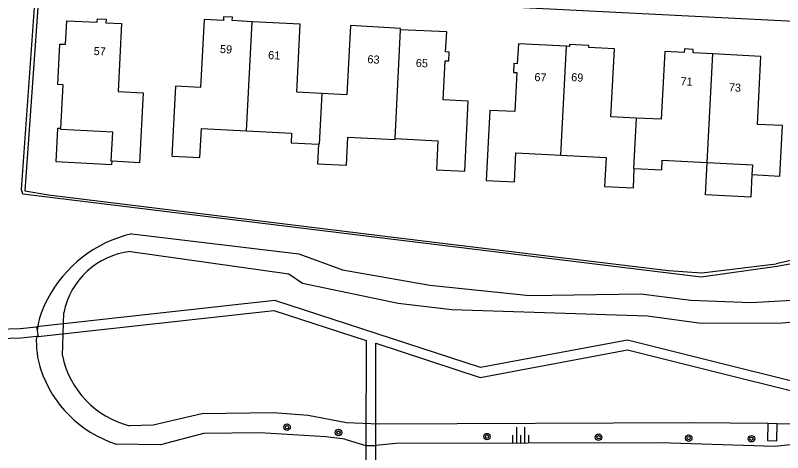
# Model space of a CAD drawing. Extents: x 125000 to 129004, y 397500 to 399008.
# Drawn here: x 127271.8 to 127366.6, y 397907.9 to 397961.9 of the extents above; entities that cross this region are included whole.
import ezdxf

# ---------------------------------------------------------------- set-up
doc = ezdxf.new("R2010")
doc.units = 0
for name, color, linetype in [('gg-afsc-faunaraster', 7, 'Continuous'), ('gg-anno-huisnummerreeks BGT', 7, 'Continuous'), ('gg-bbg-gedigitaliseerde bebouwing', 7, 'Continuous'), ('gg-bbg-hoofdgebouw', 7, 'Continuous'), ('gg-bbg-luifel en loopbrug', 7, 'Continuous'), ('gg-bbg-tussenscheiding', 7, 'Continuous'), ('gg-knt-verharding', 7, 'Continuous'), ('gg-kntw-bovenkant insteek waterloop', 7, 'Continuous'), ('gg-kntw-waterlijn', 7, 'Continuous'), ('gg-kwrk-kunstwerk niveau 01', 7, 'Continuous'), ('gg-kwrk-uitstroombak niveau min 01', 7, 'Continuous'), ('gt-grn-groengrens', 7, 'Continuous'), ('gt-symb-boom', 7, 'Continuous'), ('gt-symb-talud symbool', 7, 'Continuous')]:
    doc.layers.add(name, color=color, linetype=linetype)

# ---------------------------------------------------------------- blocks, each defined once
blk = doc.blocks.new('gt0-BOOM')
at = {"layer": 'gt-symb-boom'}
for radius in [0.4, 0.2]:
    blk.add_circle((0, 0), radius, dxfattribs=at)
blk = doc.blocks.new('gt0-TALUD_1')
at = {"layer": 'gt-symb-talud symbool'}
for p, q in [((-1, -1), (-1, 0)), ((-0.5, -2), (-0.5, 0)), ((0, -1), (0, 0)), ((0.5, -2), (0.5, 0)), ((1, -1), (1, 0))]:
    blk.add_line(p, q, dxfattribs=at)

msp = doc.modelspace()

# ---------------------------------------------------------------- linework, layer by layer
at = {"layer": 'gg-afsc-faunaraster'}
for points in [[(127274.832, 397965.828), (127273.009, 397940.26), (127275.951, 397939.769), (127323.571, 397933.944), (127352.512, 397930.431), (127356.623, 397930.128), (127365.788, 397931.274)], [(127382.198, 397934.534), (127367.784, 397931.719), (127365.788, 397931.274)]]:
    msp.add_lwpolyline(points, dxfattribs=at)
at = {"layer": 'gg-bbg-gedigitaliseerde bebouwing'}
msp.add_lwpolyline([(127283.693, 397943.924), (127283.878, 397947.521), (127277.468, 397947.851)], dxfattribs=at)
at = {"layer": 'gg-bbg-hoofdgebouw'}
for p, q in [((127363.928, 397956.868), (127357.988, 397957.175)), ((127277.468, 397947.851), (127277.473, 397947.951)), ((127283.793, 397943.919), (127283.693, 397943.924)), ((127362.8, 397942.28), (127366.264, 397942.1))]:
    msp.add_line(p, q, dxfattribs=at)
for points in [[(127277.345, 397958.397), (127278.037, 397958.361), (127278.189, 397961.278), (127281.951, 397961.082), (127281.974, 397961.525), (127283.055, 397961.469), (127283.037, 397961.029), (127284.976, 397960.918), (127284.544, 397952.534), (127287.653, 397952.367), (127287.19, 397943.744), (127283.793, 397943.919)], [(127301.083, 397961.154), (127298.628, 397961.281), (127298.651, 397961.717), (127297.572, 397961.773), (127297.547, 397961.283), (127295.164, 397961.406), (127294.727, 397953.04), (127291.634, 397953.178), (127291.163, 397944.541), (127294.637, 397944.368), (127294.821, 397947.962), (127300.387, 397947.675)], [(127309.695, 397952.285), (127306.598, 397952.438), (127307.029, 397960.847), (127301.083, 397961.154)], [(127319.426, 397960.162), (127319.431, 397960.31), (127313.241, 397960.662), (127312.791, 397952.133), (127309.695, 397952.285)], [(127318.735, 397946.742), (127324.043, 397946.456), (127323.862, 397942.869), (127327.342, 397942.684), (127327.779, 397951.34), (127324.672, 397951.513), (127324.941, 397956.339), (127325.364, 397956.315), (127325.426, 397957.387), (127324.983, 397957.423), (127325.119, 397959.899), (127319.426, 397960.162)], [(127277.473, 397947.951), (127277.737, 397953.37), (127277.084, 397953.401), (127277.345, 397958.397)], [(127339.915, 397958.127), (127333.968, 397958.436), (127333.839, 397955.967), (127333.398, 397955.985), (127333.349, 397954.9), (127333.785, 397954.878), (127333.539, 397950.05), (127330.44, 397950.208), (127330.006, 397941.547), (127333.477, 397941.376), (127333.65, 397944.966), (127339.223, 397944.682)], [(127348.505, 397949.257), (127345.404, 397949.415), (127345.847, 397957.811), (127342.666, 397957.975), (127342.678, 397958.202), (127340.299, 397958.327), (127340.287, 397958.108), (127339.915, 397958.127)], [(127357.988, 397957.175), (127355.54, 397957.301), (127355.555, 397957.736), (127354.467, 397957.797), (127354.438, 397957.352), (127352.042, 397957.491), (127351.606, 397949.098), (127348.505, 397949.257)], [(127366.264, 397942.1), (127366.593, 397948.317), (127363.507, 397948.477), (127363.928, 397956.868)], [(127300.387, 397947.675), (127305.953, 397947.387), (127305.891, 397946.187), (127309.268, 397946.016)], [(127309.268, 397946.016), (127309.147, 397943.621), (127312.735, 397943.442), (127312.917, 397946.882), (127318.726, 397946.589), (127318.735, 397946.742)], [(127339.223, 397944.682), (127344.795, 397944.398), (127344.606, 397940.8), (127348.174, 397940.625), (127348.289, 397943.017)], [(127348.289, 397943.017), (127351.669, 397942.844), (127351.731, 397944.046), (127357.298, 397943.766)], [(127357.298, 397943.766), (127362.864, 397943.486), (127362.8, 397942.28)]]:
    msp.add_lwpolyline(points, dxfattribs=at)
at = {"layer": 'gg-bbg-luifel en loopbrug'}
for points in [[(127277.473, 397947.951), (127277.074, 397947.971), (127276.863, 397943.875), (127283.772, 397943.519), (127283.793, 397943.919)], [(127362.8, 397942.28), (127362.663, 397939.491), (127357.097, 397939.771), (127357.298, 397943.766)]]:
    msp.add_lwpolyline(points, dxfattribs=at)
at = {"layer": 'gg-bbg-tussenscheiding'}
for p, q in [((127300.387, 397947.675), (127301.083, 397961.154)), ((127318.735, 397946.742), (127319.426, 397960.162)), ((127339.223, 397944.682), (127339.915, 397958.127)), ((127357.298, 397943.766), (127357.988, 397957.175))]:
    msp.add_line(p, q, dxfattribs=at)
for points in [[(127309.695, 397952.285), (127309.37, 397946.011), (127309.268, 397946.016)], [(127348.505, 397949.257), (127348.184, 397943.022), (127348.289, 397943.017)]]:
    msp.add_lwpolyline(points, dxfattribs=at)
at = {"layer": 'gg-knt-verharding'}
for p, q in [((127275.063, 397965.944), (127369.483, 397961.136)), ((127274.655, 397922.289), (127274.459, 397922.269)), ((127315.141, 397908.816), (127315.134, 397906.799)), ((127316.361, 397906.738), (127316.355, 397908.844))]:
    msp.add_line(p, q, dxfattribs=at)
for points in [[(127274.559, 397968.044), (127262.569, 397968.866), (127256.058, 397922.995), (127255.92, 397922.782), (127272.459, 397923.262), (127274.462, 397923.496)], [(127274.459, 397922.269), (127272.587, 397922.083), (127255.115, 397921.56), (127254.411, 397920.481)]]:
    msp.add_lwpolyline(points, dxfattribs=at)
at = {"layer": 'gg-kntw-bovenkant insteek waterloop'}
for p, q in [((127312.559, 397909.595), (127315.141, 397908.816)), ((127318.832, 397909.062), (127316.355, 397908.844))]:
    msp.add_line(p, q, dxfattribs=at)
for points in [[(127286.217, 397934.956), (127306.86, 397932.477), (127312.251, 397930.52), (127323.042, 397928.635), (127335.347, 397927.363), (127349.107, 397927.554), (127355.269, 397926.752), (127362.664, 397926.494), (127367.83, 397926.769), (127375.436, 397927.768), (127381.317, 397929.263), (127384.481, 397931.014), (127385.319, 397932.311), (127387.266, 397945.471), (127387.726, 397953.049), (127388.189, 397955.426), (127389.372, 397957.489), (127390.824, 397958.802)], [(127312.559, 397909.595), (127310.2, 397909.88), (127302.023, 397910.386), (127295.083, 397910.308), (127289.775, 397908.918), (127284.287, 397909.002)], [(127370.014, 397862.324), (127370.526, 397879.812), (127370.772, 397895.432), (127370.751, 397907.862), (127370.527, 397908.765), (127369.57, 397909.116), (127365.612, 397908.694), (127351.474, 397909.159), (127318.832, 397909.062)]]:
    msp.add_lwpolyline(points, dxfattribs=at)
for centre, radius, start, end in [((127289.762, 397919.652), 15.709, 103.04168, 152.55168), ((127285.209, 397921.614), 10.77, 150.65112, 172.37183), ((127285.191, 397921.611), 10.752, 176.48924, 198.05055), ((127288.755, 397922.81), 14.512, 198.19069, 252.06812)]:
    msp.add_arc(centre, radius, start, end, dxfattribs=at)
at = {"layer": 'gg-kntw-waterlijn'}
msp.add_line((127277.656, 397919.931), (127277.818, 397925.217), dxfattribs=at)
for points in [[(127286.05, 397932.784), (127305.606, 397930.037), (127307.291, 397928.885), (127319.131, 397926.399), (127325.75, 397925.618), (127349.915, 397924.839), (127356.549, 397923.938), (127366.603, 397923.968), (127376.827, 397924.974)], [(127364.758, 397911.537), (127355.373, 397911.633), (127316.735, 397911.446), (127312.747, 397911.641), (127308.03, 397912.524), (127303.74, 397912.865), (127294.861, 397912.725), (127288.849, 397911.331), (127285.915, 397911.264)], [(127370.858, 397911.471), (127365.934, 397911.512)]]:
    msp.add_lwpolyline(points, dxfattribs=at)
for centre, radius, start, end in [((127287.152, 397923.324), 9.524, 96.64347, 168.53607), ((127288.757, 397922.241), 11.339, 191.75438, 255.48394)]:
    msp.add_arc(centre, radius, start, end, dxfattribs=at)
at = {"layer": 'gg-kwrk-kunstwerk niveau 01'}
for p, q in [((127274.462, 397923.496), (127274.534, 397923.044)), ((127274.534, 397923.044), (127274.655, 397922.289)), ((127315.141, 397908.816), (127316.355, 397908.844))]:
    msp.add_line(p, q, dxfattribs=at)
for points in [[(127394.706, 397959.782), (127389.309, 397942.923), (127393.664, 397924.273), (127392.697, 397915.74), (127379.279, 397913.903), (127347.461, 397921.844), (127329.302, 397918.466), (127303.882, 397926.712), (127274.462, 397923.496)], [(127274.655, 397922.289), (127303.78, 397925.478), (127315.162, 397921.81), (127315.141, 397908.816)], [(127316.355, 397908.844), (127316.363, 397921.445), (127329.241, 397917.229), (127347.434, 397920.621), (127379.247, 397912.693), (127379.368, 397912.709), (127377.682, 397895.239), (127372.669, 397878.052), (127374.557, 397863.23), (127374.635, 397857.341)]]:
    msp.add_lwpolyline(points, dxfattribs=at)
at = {"layer": 'gg-kwrk-uitstroombak niveau min 01'}
msp.add_line((127365.934, 397911.512), (127364.758, 397911.537), dxfattribs=at)
msp.add_lwpolyline([(127364.758, 397911.537), (127364.731, 397909.431), (127365.906, 397909.406), (127365.934, 397911.512)], dxfattribs=at)
at = {"layer": 'gt-grn-groengrens'}
for points in [[(127272.792, 397939.85), (127272.624, 397940.416), (127274.433, 397965.818), (127274.832, 397965.828)], [(127386.229, 397960.282), (127382.916, 397934.53), (127382.487, 397933.916), (127365.89, 397930.935), (127356.535, 397929.613), (127272.792, 397939.85)]]:
    msp.add_lwpolyline(points, dxfattribs=at)

# ---------------------------------------------------------------- block references
at = {"layer": 'gt-symb-boom'}
for p in [(127305.401, 397911.088), (127311.757, 397910.429), (127330.095, 397909.928), (127343.868, 397909.842), (127355.002, 397909.738), (127362.751, 397909.665)]:
    msp.add_blockref('gt0-BOOM', p, dxfattribs=at)
at = {"layer": 'gt-symb-talud symbool', "rotation": 180}
msp.add_blockref('gt0-TALUD_1', (127334.232, 397909.103), dxfattribs=at)

# ---------------------------------------------------------------- texts
at = {"layer": 'gg-anno-huisnummerreeks BGT'}
for s, rotation, p in [('59', 357, (127297.102, 397957.292)), ('57', 357, (127281.506, 397957.044)), ('61', 357, (127303.048, 397956.548)), ('63', 356.7, (127315.305, 397956.038)), ('65', 357.4, (127321.289, 397955.571)), ('67', 357, (127335.932, 397953.829)), ('69', 357, (127340.477, 397953.812)), ('71', 356.8, (127353.983, 397953.317)), ('73', 357, (127359.95, 397952.569))]:
    msp.add_text(s, height=1, rotation=rotation, dxfattribs=at).set_placement(p)

doc.saveas('drawing.dxf')
